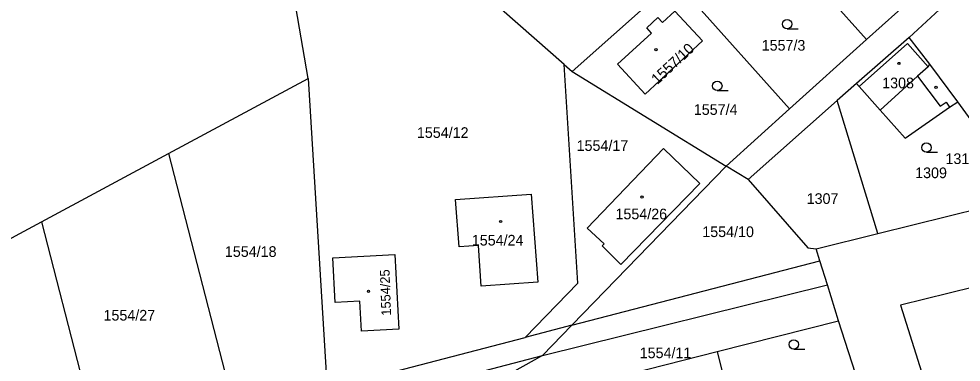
# Model space of a CAD drawing. Extents: x -724107 to -720612, y -1045267 to -1038441.
# Drawn here: x -722516.4 to -722366.5, y -1043962.6 to -1043907.9 of the extents above; entities that cross this region are included whole.
import ezdxf

# ---------------------------------------------------------------- set-up
doc = ezdxf.new("R2010")
doc.units = 0
for name, color, linetype in [('Hranice parcel', 7, 'Continuous'), ('Parcelní čísla', 7, 'Continuous'), ('Vnitřní kresba', 7, 'Continuous'), ('Značky budov', 7, 'Continuous'), ('Značky kultur', 7, 'Continuous')]:
    doc.layers.add(name, color=color, linetype=linetype)

msp = doc.modelspace()

# ---------------------------------------------------------------- linework, layer by layer
at = {"layer": 'Hranice parcel'}
for p, q in [((-722399.76, -1043890.76), (-722381.52, -1043911.21)), ((-722374.76, -1043910.91), (-722361.5, -1043898.64)), ((-722429.63, -1043915.21), (-722445.72, -1043901.03)), ((-722381.52, -1043911.21), (-722369.26, -1043900.15)), ((-722412.09, -1043901.78), (-722393.78, -1043922.27)), ((-722414.07, -1043903.55), (-722428.36, -1043916.33)), ((-722470.41, -1043917.43), (-722472.35, -1043906.01)), ((-722393.78, -1043922.27), (-722381.52, -1043911.21)), ((-722374.76, -1043910.91), (-722383.13, -1043918.23)), ((-722429.63, -1043915.21), (-722428.36, -1043916.33)), ((-722492.64, -1043929.4), (-722470.41, -1043917.43)), ((-722470.41, -1043917.43), (-722467.36, -1043966.88)), ((-722428.36, -1043916.33), (-722403.88, -1043931.39)), ((-722383.13, -1043918.23), (-722386.22, -1043920.94)), ((-722386.22, -1043920.94), (-722400.38, -1043933.54)), ((-722379.75, -1043942.15), (-722386.22, -1043920.94)), ((-722364.86, -1043924.09), (-722367.01, -1043921.17)), ((-722403.88, -1043931.39), (-722393.78, -1043922.27)), ((-722512.86, -1043940.29), (-722492.64, -1043929.4)), ((-722492.64, -1043929.4), (-722481.97, -1043970.68)), ((-722403.88, -1043931.39), (-722428.44, -1043956.76)), ((-722400.38, -1043933.54), (-722403.88, -1043931.39)), ((-722379.75, -1043942.15), (-722355.93, -1043936.24)), ((-722512.86, -1043940.29), (-722503.56, -1043976.27)), ((-722389.53, -1043944.58), (-722379.75, -1043942.15)), ((-722388.94, -1043946.49), (-722389.53, -1043944.58)), ((-722428.44, -1043956.76), (-722388.94, -1043946.49)), ((-722405.31, -1043960.95), (-722385.97, -1043956.04)), ((-722379.81, -1043975.21), (-722385.97, -1043956.04)), ((-722428.44, -1043956.76), (-722435.88, -1043958.69)), ((-722467.36, -1043966.88), (-722435.88, -1043958.69)), ((-722421.74, -1043965.12), (-722405.31, -1043960.95)), ((-722405.31, -1043960.95), (-722400.92, -1043978.77))]:
    msp.add_line(p, q, dxfattribs=at)
for points in [[(-722407.62, -1043911.41), (-722416.74, -1043919.91), (-722421.16, -1043915.15), (-722415.76, -1043910.18), (-722416.51, -1043909.38), (-722414.73, -1043907.72), (-722413.98, -1043908.52), (-722412.02, -1043906.69), (-722407.62, -1043911.41)], [(-722367.01, -1043921.17), (-722371.45, -1043915.14), (-722374.76, -1043910.91)], [(-722435.88, -1043958.69), (-722427.49, -1043950.03), (-722429.63, -1043915.21)], [(-722383.13, -1043918.23), (-722382.68, -1043918.73), (-722379.36, -1043922.45), (-722375.36, -1043926.92), (-722368.31, -1043922.01), (-722367.01, -1043921.17)], [(-722413.84, -1043928.56), (-722408.08, -1043934.18), (-722420.62, -1043947.06), (-722423.63, -1043944.12), (-722423.28, -1043943.76), (-722426, -1043941.28), (-722413.84, -1043928.56)], [(-722400.38, -1043933.54), (-722390.88, -1043944.43), (-722389.53, -1043944.58)], [(-722446.94, -1043936.69), (-722434.9, -1043935.85), (-722433.83, -1043949.86), (-722442.86, -1043950.5), (-722443.28, -1043944.05), (-722446.37, -1043944.28), (-722446.94, -1043936.69)], [(-722536.95, -1043953.31), (-722536.03, -1043952.77), (-722512.86, -1043940.29)], [(-722456.61, -1043945.47), (-722455.98, -1043957.38), (-722461.93, -1043957.67), (-722462.18, -1043952.89), (-722466.11, -1043953.12), (-722466.49, -1043946), (-722456.61, -1043945.47)], [(-722385.97, -1043956.04), (-722387.75, -1043950.31), (-722388.94, -1043946.49)], [(-722352.87, -1043947.82), (-722376.11, -1043953.54), (-722362.17, -1043997.89)], [(-722428.44, -1043956.76), (-722433.08, -1043961.55), (-722454.14, -1043973.35)]]:
    msp.add_lwpolyline(points, dxfattribs=at)
at = {"layer": 'Vnitřní kresba'}
for p, q in [((-722375, -1043911.87), (-722382.68, -1043918.73)), ((-722375, -1043911.87), (-722371.74, -1043915.56)), ((-722371.74, -1043915.56), (-722373.4, -1043917.06)), ((-722371.74, -1043915.56), (-722371.45, -1043915.14)), ((-722379.36, -1043922.45), (-722373.4, -1043917.06)), ((-722373.4, -1043917.06), (-722369.81, -1043921.82)), ((-722369.81, -1043921.82), (-722368.84, -1043921.2)), ((-722368.84, -1043921.2), (-722368.31, -1043922.01)), ((-722433.08, -1043961.55), (-722387.75, -1043950.31)), ((-722467.14, -1043970.45), (-722433.08, -1043961.55))]:
    msp.add_line(p, q, dxfattribs=at)
at = {"layer": 'Značky budov'}
for centre in [(-722415.04, -1043912.84), (-722376.38, -1043915.03), (-722370.47, -1043918.84), (-722417.26, -1043936.32), (-722439.77, -1043940.21), (-722460.79, -1043951.36)]:
    msp.add_circle(centre, 0.175, dxfattribs=at)
at = {"layer": 'Značky kultur'}
for p, q in [((-722394.18, -1043909.52), (-722392.43, -1043909.52)), ((-722405.28, -1043919.36), (-722403.53, -1043919.36)), ((-722372, -1043929.18), (-722370.25, -1043929.18)), ((-722393.11, -1043960.55), (-722391.36, -1043960.55))]:
    msp.add_line(p, q, dxfattribs=at)
for centre in [(-722394.18, -1043908.77), (-722405.28, -1043918.61), (-722372, -1043928.43), (-722393.11, -1043959.8)]:
    msp.add_circle(centre, 0.75, dxfattribs=at)

# ---------------------------------------------------------------- texts
at = {"layer": 'Parcelní čísla'}
for s, p in [('1557/3', (-722398.22, -1043912.99)), ('1308', (-722379.04, -1043918.99)), ('1557/4', (-722409.02, -1043923.23)), ('1554/12', (-722453.09, -1043926.9)), ('1554/17', (-722427.67, -1043928.97)), ('1311/3', (-722368.97, -1043931.06)), ('1309', (-722373.79, -1043933.31)), ('1307', (-722391.06, -1043937.42)), ('1554/26', (-722421.49, -1043939.87)), ('1554/10', (-722407.67, -1043942.7)), ('1554/24', (-722444.35, -1043944.05)), ('1554/18', (-722483.65, -1043945.86)), ('1554/27', (-722502.97, -1043956.01)), ('1554/11', (-722417.63, -1043962))]:
    msp.add_text(s, height=1.7, dxfattribs=at).set_placement(p)
for s, height, rotation, p in [('1557/10', 1.7, 43, (-722414.83, -1043918.49)), ('1554/25', 1.53, 92, (-722457.2, -1043955.21))]:
    msp.add_text(s, height=height, rotation=rotation, dxfattribs=at).set_placement(p)

doc.saveas('drawing.dxf')
